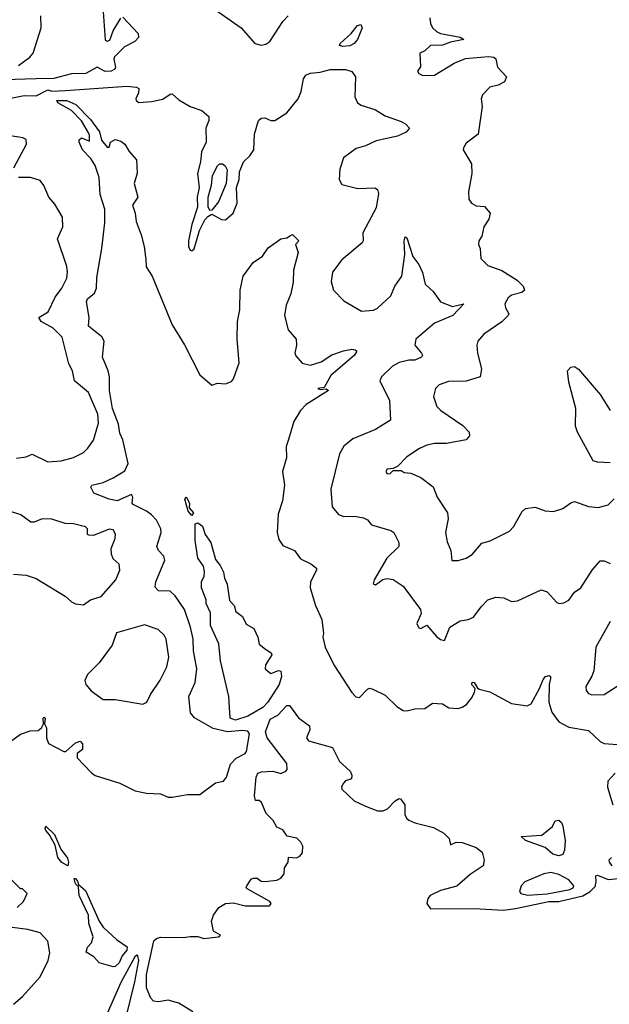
# Model space of a CAD drawing. Extents: x 1603745 to 1745082, y 385868 to 533966.
# Tile 393 of 646: x 1682632 to 1685621, y 442674 to 447665. Entities that reach past the tile are written whole.
import ezdxf

# ---------------------------------------------------------------- set-up
doc = ezdxf.new("R2010")
doc.units = 0

msp = doc.modelspace()

# ---------------------------------------------------------------- linework, layer by layer
at = {"layer": '0CON20XD'}
for points in [[(1683155, 447678.8), (1683232, 447595), (1683233.3, 447575), (1683215.9, 447554.1), (1683162.7, 447527.3), (1683112.2, 447477.8), (1683108.6, 447465), (1683117.8, 447425), (1683114.6, 447415.4), (1683096, 447405), (1683065, 447403), (1683025, 447424.7), (1682966.8, 447393.2), (1682895, 447391.3), (1682805, 447368.1), (1682715, 447364.9), (1682555, 447361.1)], [(1682625, 447432.8), (1682682.5, 447475), (1682699.2, 447495), (1682739.6, 447625), (1682738.2, 447685)], [(1683054, 447705), (1683064.1, 447564.1), (1683075, 447556.9), (1683088.3, 447561.7), (1683105, 447609.2), (1683145, 447673.3)], [(1683636.4, 447706.4), (1683754.5, 447624.5), (1683824, 447545), (1683855, 447535.6), (1683879.4, 447540.6), (1683900, 447555), (1683965, 447656.2), (1683992, 447685)], [(1684710.8, 447675), (1684713.6, 447646.4), (1684724.4, 447624.4), (1684743.8, 447605), (1684765.6, 447595.6), (1684865, 447577.5), (1684882.5, 447565), (1684815, 447551.9), (1684775, 447536.7), (1684715, 447533.8), (1684685, 447507.5), (1684660, 447495), (1684663, 447427), (1684647.5, 447405), (1684655, 447392.5), (1684675, 447383.3), (1684735, 447383.8), (1684834.7, 447445.3), (1684892.1, 447467.9), (1685008.6, 447478.6), (1685035.8, 447475.8), (1685045, 447467.5), (1685053.3, 447425), (1685099.2, 447375), (1685088.8, 447351.2), (1685056.8, 447333.2), (1685015, 447322.9), (1684978.6, 447285), (1684970.8, 447265), (1684975.6, 447225), (1684955.8, 447085), (1684895, 447038.8), (1684881.2, 447015), (1684880, 447005), (1684921.2, 446935), (1684923.8, 446885), (1684907.5, 446792.5), (1684908, 446755), (1684921.2, 446735), (1684945, 446722), (1684988, 446718), (1685016.7, 446685), (1685010, 446655), (1684984, 446615), (1684975, 446567.5), (1684960, 446545), (1684958, 446525), (1684965.8, 446505), (1684970, 446455), (1685005, 446418.6), (1685075, 446393.5), (1685154, 446345), (1685184, 446315), (1685190, 446295), (1685177.7, 446282.3), (1685125, 446269.4), (1685107.5, 446255), (1685091.4, 446225), (1685094.3, 446205), (1685111.1, 446175), (1685107.5, 446165), (1685075, 446134.4), (1684985, 446071.5), (1684954.2, 446035), (1684948.6, 446015), (1684951.9, 445975), (1684973.1, 445895), (1684965.5, 445854.5), (1684895, 445832.1), (1684805, 445831.5), (1684758.8, 445815), (1684740, 445795), (1684728.6, 445755), (1684746, 445705), (1684766, 445685), (1684877.4, 445607.4), (1684910, 445575), (1684911.2, 445555), (1684895, 445536.2), (1684795, 445516.2), (1684735, 445517.1), (1684695, 445508.8), (1684658.1, 445491.9), (1684595, 445450), (1684548.3, 445401.7), (1684525, 445390), (1684495, 445387.5), (1684487.5, 445375), (1684495, 445363.3), (1684510, 445365), (1684525, 445380), (1684565, 445380), (1684580.7, 445370.7), (1684615, 445366.2), (1684665, 445344.3), (1684727.9, 445297.9), (1684748.5, 445245), (1684800.6, 445165), (1684803.3, 445135), (1684790.6, 445065), (1684798.3, 445018.3), (1684818.1, 444975), (1684823, 444923), (1684855, 444924.2)], [(1684269, 447529), (1684253.1, 447535), (1684255.6, 447545), (1684312, 447595), (1684343.4, 447636.6), (1684360.7, 447640.7), (1684367.1, 447625), (1684344.2, 447565), (1684327.1, 447545), (1684305, 447532.5), (1684269, 447529)], [(1682433.2, 447236.8), (1682655, 447280.7), (1682715, 447279.4), (1682775, 447310.5), (1682795, 447303.4), (1682864.2, 447305.8), (1683175, 447328.5), (1683223.1, 447323.1), (1683236.1, 447316.1), (1683233.6, 447295), (1683220, 447265), (1683222.5, 447255), (1683235, 447245.7), (1683299.9, 447250.1), (1683357.2, 447262.8), (1683395, 447288.7), (1683405, 447289.2), (1683439, 447259), (1683496, 447226), (1683555, 447204.8), (1683591.1, 447175), (1683591.2, 447155), (1683575.7, 447115), (1683577.2, 447045), (1683552.4, 446995), (1683547.4, 446945), (1683532.4, 446885), (1683541.2, 446815), (1683531.3, 446765), (1683533.6, 446715), (1683505, 446627.1), (1683487.3, 446545), (1683486.7, 446515), (1683495, 446496.6), (1683505, 446493.8), (1683515.7, 446504.3), (1683543.9, 446596.2), (1683569.3, 446650.7), (1683585, 446668), (1683605, 446680), (1683655, 446652.5), (1683675, 446651.2), (1683713.8, 446685), (1683734, 446735), (1683731.2, 446815), (1683744, 446855), (1683746.2, 446893.8), (1683766.2, 446945), (1683798.8, 446975), (1683819.2, 447005), (1683822.2, 447085), (1683842.5, 447155), (1683855, 447165.7), (1683875, 447168), (1683905, 447153.8), (1683925, 447154.2), (1683985, 447192.5), (1684043.1, 447265), (1684058.6, 447301.4), (1684070.8, 447365), (1684082, 447385), (1684103.3, 447395), (1684155, 447399.7), (1684205, 447412.9), (1684282.9, 447412.9), (1684315, 447402.5), (1684333.8, 447375), (1684330.6, 447275), (1684344.4, 447244.4), (1684362.4, 447232.4), (1684435, 447208.6), (1684485, 447177.5), (1684565, 447148.6), (1684588.8, 447135), (1684607.5, 447115), (1684590, 447095), (1684546.2, 447075), (1684438.3, 447051.7), (1684385, 447026), (1684337.2, 447012.8), (1684272.9, 446965), (1684255, 446907.5), (1684250.8, 446855), (1684265, 446830), (1684345, 446809.2), (1684432.7, 446812.7), (1684446, 446805), (1684451.4, 446785), (1684438.8, 446711.2), (1684370.8, 446585), (1684372, 446545), (1684367.1, 446535), (1684265, 446447.5), (1684216.7, 446385), (1684211.2, 446338.8), (1684222.9, 446295), (1684275, 446240), (1684365, 446188.1), (1684425, 446192.5), (1684445, 446202.2), (1684512.3, 446265), (1684533.8, 446315), (1684568.5, 446365), (1684584.1, 446475), (1684580.4, 446545), (1684585, 446563.8), (1684595, 446558.8), (1684624.5, 446465), (1684654.5, 446425), (1684673.2, 446383.2), (1684687.5, 446325), (1684727.6, 446287.6), (1684764.4, 446234.4), (1684825, 446211.2), (1684882.5, 446225), (1684828.1, 446165), (1684735, 446127.2), (1684640.5, 446045), (1684634.4, 446015), (1684669.4, 445975), (1684673.1, 445965), (1684668.1, 445955), (1684635, 445939.1), (1684605, 445940), (1684555, 445928.2), (1684521.6, 445908.4), (1684465.5, 445855), (1684457.8, 445835), (1684505.7, 445735), (1684512, 445635), (1684435, 445587.3), (1684319.6, 445540.4), (1684275, 445502.9), (1684253.5, 445465), (1684208.1, 445285)], [(1682555, 443984.2), (1682635, 444042.7), (1682685, 444060), (1682725, 444062.5), (1682742.5, 444075), (1682752.5, 444095), (1682750, 444125), (1682755, 444130), (1682760, 444125), (1682757.5, 444095), (1682767.5, 444075), (1682767.3, 444025), (1682776.8, 443996.8), (1682855, 443956.2), (1682865, 443956.2), (1682915, 444000), (1682938.3, 444008.3), (1682950, 443995), (1682950, 443965), (1682922.5, 443945), (1682923, 443923), (1682995, 443846.7), (1683015, 443833.3), (1683140, 443795), (1683216.7, 443756.7), (1683275, 443743.8), (1683345, 443741.2), (1683385, 443723.8), (1683403.9, 443723.9), (1683482.7, 443737.3), (1683545, 443737.1), (1683624, 443796), (1683665, 443805.5), (1683679.7, 443825), (1683699.6, 443890.4), (1683728.8, 443921.2), (1683775.3, 443944.7), (1683781.1, 443955), (1683796.2, 444045), (1683787.8, 444057.8), (1683761.8, 444061.8), (1683685, 444055.5), (1683612.8, 444072.8), (1683516.9, 444126.9), (1683498.3, 444151.7), (1683489.5, 444235), (1683520.4, 444305), (1683530, 444375), (1683512.8, 444465), (1683511.1, 444525), (1683497.2, 444585), (1683467.5, 444675), (1683419.5, 444745), (1683395, 444768.1), (1683335, 444770.6), (1683318.7, 444788.7), (1683321.5, 444815), (1683367.3, 444925), (1683363.1, 444945), (1683335.5, 444975), (1683327.3, 444995), (1683348.1, 445065), (1683347.8, 445085), (1683325, 445128.1), (1683300, 445155), (1683275, 445174.6), (1683207.2, 445207.2), (1683202.3, 445215), (1683204.4, 445245), (1683197.6, 445257.6), (1683125, 445226.5), (1683085, 445234.5), (1683006.7, 445265), (1682992.5, 445295), (1682996.7, 445305), (1683055, 445319.3), (1683105, 445343.3), (1683165, 445378.2), (1683182.2, 445415), (1683155.2, 445535), (1683139.8, 445569.8), (1683133, 445615), (1683102, 445695), (1683086, 445785), (1683087.4, 445855), (1683080.8, 445885), (1683051.2, 445955), (1683059.4, 446035), (1683048.2, 446058.2), (1682981.1, 446111.1), (1682983.8, 446155), (1682970, 446235), (1682975, 446250), (1683010.4, 446279.6), (1683021.5, 446305), (1683021.9, 446358.1), (1683048.2, 446505), (1683063.5, 446635), (1683063.5, 446705), (1683039.6, 446779.6), (1683034.2, 446865.8), (1683015, 446926), (1682992.2, 446962.2), (1682949.2, 447005), (1682933.3, 447045), (1682933, 447057), (1682945, 447066.7), (1682985, 447050), (1682985, 447080), (1682978, 447095), (1682945, 447151.9), (1682893.6, 447205), (1682824.1, 447244.1), (1682820, 447255), (1682871.2, 447255), (1682916, 447236), (1682990.3, 447160.3), (1683036.2, 447096.2), (1683045.7, 447055), (1683075, 447020), (1683085, 447020), (1683092.5, 447045), (1683115, 447057.5), (1683145, 447048.8), (1683163.8, 447035), (1683187, 446997), (1683223.3, 446955), (1683227, 446887), (1683212.2, 446835), (1683230.4, 446765), (1683203.8, 446725), (1683217.2, 446685), (1683221.7, 446641.7), (1683247.9, 446575), (1683263.2, 446515), (1683270.5, 446450.5), (1683272.2, 446412.2), (1683303.1, 446365), (1683405, 446119.2), (1683466.8, 446016.8), (1683545.3, 445865.3), (1683605, 445812.9), (1683635, 445822.5), (1683675, 445818.9), (1683705, 445831.8), (1683716.2, 445845), (1683744.5, 445925), (1683733.9, 446045), (1683735.3, 446135), (1683747.5, 446195), (1683750, 446295), (1683764.7, 446365), (1683815, 446434.5), (1683862.6, 446467.4), (1683891.1, 446508.9), (1683955, 446554.2), (1683985, 446558.8), (1684005, 446571.2), (1684015, 446576.7), (1684047.5, 446545), (1684030, 446525), (1684043.3, 446485), (1684018.8, 446395), (1684018, 446335), (1684006.5, 446275), (1683982.1, 446217.9), (1683974.2, 446165), (1683992.9, 446092.9), (1684033.1, 446045), (1684035.5, 446015), (1684025.7, 445975), (1684030.7, 445960.7), (1684063.8, 445923.8), (1684105, 445914.6), (1684159.6, 445930.4), (1684214.4, 445965.6), (1684272.9, 445987.1), (1684315, 445994.3), (1684332.3, 445992.3), (1684340, 445985), (1684328.1, 445965), (1684208.4, 445861.6), (1684175, 445800), (1684143.8, 445795), (1684155, 445790), (1684185, 445793.3), (1684196.7, 445785), (1684083.7, 445715), (1684054.7, 445685), (1684021.5, 445628.5), (1683995, 445537.1), (1683982, 445502), (1683984.4, 445445), (1683963.8, 445375), (1683974.2, 445305), (1683963.4, 445226.6), (1683942.1, 445157.9), (1683936.4, 445066.4), (1683945, 445030), (1683965, 445000), (1684024.4, 444974.4), (1684055, 444932.9), (1684107.4, 444907.4), (1684136.2, 444885), (1684136.2, 444875), (1684105.6, 444815), (1684104.6, 444785.4), (1684131.2, 444695), (1684163.1, 444625), (1684171.5, 444555), (1684168, 444535), (1684180.7, 444485), (1684224.3, 444395), (1684315, 444255.3), (1684335, 444232.5), (1684355, 444229.2), (1684395, 444270.8), (1684405, 444276.7), (1684421.7, 444271.7), (1684485, 444241.2), (1684543.6, 444183.6), (1684575, 444162.5), (1684595, 444161.2), (1684635, 444172.5), (1684685, 444173.3), (1684725, 444200), (1684775, 444196.7), (1684807, 444177), (1684855, 444173.8), (1684875, 444180), (1684895.9, 444194.1), (1684922.5, 444225), (1684937.5, 444255), (1684940, 444275), (1684924.1, 444294.1), (1684925, 444306.7), (1684936.2, 444305), (1684950, 444280), (1684961.7, 444271.7), (1685015, 444258.6), (1685125, 444198.8), (1685205, 444186.2), (1685225, 444196.7), (1685267.5, 444275), (1685285, 444321.2), (1685297.5, 444335), (1685315, 444340), (1685322.5, 444335), (1685323.3, 444325), (1685315.7, 444294.3), (1685314.4, 444205.6), (1685330, 444155), (1685365, 444106.5), (1685415, 444078.2), (1685515, 444062.1), (1685575, 444006.5), (1685595, 443995.5), (1685685, 443990)], [(1682601.9, 446915), (1682666.4, 447035), (1682665, 447058.6), (1682647.1, 447067.1), (1682575, 447078.8)], [(1683595, 446697.5), (1683586.2, 446716.2), (1683586.7, 446765), (1683603.7, 446826.3), (1683609.2, 446875), (1683635, 446924), (1683645, 446934), (1683660, 446935), (1683673.3, 446925), (1683683.3, 446905), (1683678, 446835), (1683638.6, 446741.4), (1683605, 446700), (1683595, 446697.5)], [(1682615, 445442.7), (1682665, 445449.2), (1682695, 445462), (1682774, 445424), (1682841.5, 445428.5), (1682905, 445445.5), (1682955, 445471.2), (1682977.6, 445492.4), (1683005.8, 445534.2), (1683030.5, 445619.5), (1683028.2, 445665), (1682980, 445775), (1682909.2, 445835), (1682898.6, 445885), (1682881.5, 445921.5), (1682846.2, 446056.2), (1682801.7, 446101.7), (1682740.5, 446135), (1682728.1, 446155), (1682775.4, 446185), (1682811, 446259), (1682845.9, 446305), (1682871.1, 446355), (1682874.5, 446385), (1682870, 446415), (1682823.5, 446555), (1682850.6, 446615), (1682847.8, 446665), (1682809.7, 446729.7), (1682778.6, 446765), (1682754.3, 446825), (1682735, 446850.8), (1682686.1, 446866.1), (1682625.5, 446865.5)], [(1685625, 445418.9), (1685561.5, 445421.5), (1685539.6, 445429.6), (1685460, 445575), (1685450, 445605), (1685450.6, 445695), (1685415, 445827.5), (1685408, 445885), (1685425, 445903.8), (1685445, 445908), (1685465, 445894.2), (1685574.4, 445765), (1685625, 445684)], [(1684208.1, 445285), (1684215.7, 445195), (1684247, 445157), (1684275, 445147.1), (1684328.7, 445148.7), (1684375, 445139.2), (1684395, 445130), (1684415, 445104), (1684512.5, 445075), (1684528.8, 445065), (1684554.3, 445015), (1684554.4, 444995), (1684492.2, 444935), (1684427.8, 444825), (1684423.3, 444805), (1684435, 444800), (1684472, 444828), (1684495, 444832), (1684525, 444826.7), (1684575, 444792.9), (1684664.1, 444675), (1684666.1, 444655), (1684645.2, 444605), (1684655, 444582.2), (1684665, 444578.8), (1684695.9, 444595.9), (1684745, 444537.9), (1684765, 444523), (1684785, 444518.1), (1684812.5, 444585), (1684865, 444618), (1684905, 444624.2), (1684933, 444637), (1684970.6, 444689.4), (1685005, 444724.3), (1685045, 444738.1), (1685086.2, 444733.8), (1685125, 444715.8), (1685155, 444719.2), (1685275, 444775.8), (1685306.2, 444765), (1685355, 444711.2), (1685366.1, 444706.1), (1685390.5, 444709.5), (1685415, 444723.3), (1685445, 444763.8), (1685475.5, 444784.5), (1685534.2, 444875), (1685575, 444921.2), (1685595, 444922), (1685625, 444909.2)], [(1683505, 445152), (1683485, 445173.3), (1683468.8, 445235), (1683475, 445246.2), (1683491.9, 445215), (1683490.5, 445190.5), (1683512.5, 445165), (1683505, 445152)], [(1684855, 444924.2), (1684895, 444935.7), (1684925, 444954.4), (1684975, 445011.1), (1685016.2, 445023.8), (1685115, 445071.9), (1685135.3, 445094.7), (1685178.3, 445171.7), (1685195, 445187.1), (1685245, 445194.2), (1685295, 445176), (1685337.7, 445172.3), (1685385, 445188), (1685425, 445216), (1685445, 445222), (1685515, 445196.9), (1685565, 445192.9), (1685615, 445205.8), (1685645, 445236)], [(1682600, 444855), (1682665, 444848.6), (1682715, 444831.7), (1682862.9, 444742.9), (1682894.4, 444714.4), (1682915, 444704.7), (1682955, 444699.2), (1682990, 444725), (1683045, 444741.4), (1683118.1, 444825), (1683140, 444875), (1683135.6, 444905), (1683105, 444932.2), (1683097.5, 444955), (1683096.1, 444985), (1683115.5, 445035), (1683116.6, 445056.6), (1683105, 445079.2), (1683085, 445082.5), (1683005, 445051.3), (1682982.1, 445052.1), (1682975.8, 445055.8), (1682975.8, 445085), (1682964.5, 445094.5), (1682905, 445109.2), (1682862.1, 445112.1), (1682795, 445133.3), (1682745.6, 445134.4), (1682705, 445117.5), (1682688, 445118), (1682636.7, 445155), (1682510, 445195)], [(1683725, 444114.8), (1683698.9, 444125), (1683691.9, 444235), (1683650, 444415), (1683641.7, 444501.7), (1683598.9, 444595), (1683599.1, 444659.1), (1683576.7, 444705), (1683577.5, 444725), (1683552.5, 444785), (1683553.3, 444815), (1683566.2, 444843.8), (1683567.9, 444867.9), (1683563.8, 444895), (1683533.8, 444935), (1683520.5, 445025), (1683521.1, 445108.9), (1683535, 445114.5), (1683557.7, 445097.7), (1683572.1, 445055), (1683600.5, 445015), (1683625, 444928), (1683648.7, 444898.7), (1683664.4, 444865), (1683669.4, 444835), (1683683.3, 444803.3), (1683695, 444721.2), (1683718.8, 444695), (1683727.5, 444665), (1683760.3, 444640.3), (1683780.5, 444600.5), (1683819.2, 444579.2), (1683838.6, 444535), (1683845, 444500), (1683877.5, 444475), (1683905.9, 444455.9), (1683910, 444445), (1683878, 444395), (1683875.8, 444375), (1683905, 444350.8), (1683943.6, 444366.4), (1683955, 444362.5), (1683958.5, 444335), (1683947.8, 444295), (1683889, 444205), (1683865, 444179.3), (1683788.5, 444135), (1683725, 444114.8)], [(1685625.4, 444615), (1685553, 444485), (1685541.8, 444365), (1685532.6, 444337.4), (1685501.2, 444285), (1685503.8, 444265), (1685515, 444250), (1685532.9, 444242.9), (1685595, 444244.4), (1685685, 444301.2)], [(1683255, 444194.8), (1683276.9, 444205), (1683295, 444244), (1683343, 444317), (1683377.3, 444385), (1683386.9, 444433.1), (1683373.3, 444525), (1683363.6, 444545), (1683334.1, 444574.1), (1683265, 444597.9), (1683122.7, 444557.3), (1683100.2, 444495), (1683035, 444404.8), (1682976.1, 444345), (1682962.5, 444315), (1682966.7, 444295), (1682993.5, 444263.5), (1683055, 444218.3), (1683115, 444218.9), (1683255, 444194.8)], [(1683510, 442635), (1683438.9, 442678.9), (1683385, 442694.3), (1683335, 442685.7), (1683309.7, 442689.7), (1683296, 442705), (1683275, 442756.7), (1683274.2, 442824.2), (1683311.9, 442995), (1683325, 443007.2), (1683345, 443014.2), (1683462, 443012), (1683495, 443018.3), (1683535, 443016.8), (1683565, 443007.1), (1683640, 443015), (1683650, 443025), (1683613.8, 443045), (1683604.1, 443095.9), (1683613.3, 443125), (1683641.2, 443165), (1683674.4, 443185.6), (1683715, 443188.6), (1683775, 443173.3), (1683897.3, 443172.7), (1683906.7, 443185), (1683900, 443195), (1683785, 443260), (1683780, 443265), (1683782.5, 443275), (1683805, 443307.5), (1683815, 443312.5), (1683835, 443312.5), (1683855, 443297.5), (1683875, 443296.7), (1683935, 443303.3), (1683955, 443312.5), (1683972.5, 443335), (1683973.6, 443366.4), (1683992.5, 443395), (1683995, 443420), (1684035, 443416.7), (1684052.5, 443425), (1684065, 443442.5), (1684066.7, 443475), (1684057.5, 443495), (1684036.2, 443516.2), (1683986.7, 443526.7), (1683965, 443557.5), (1683935, 443572.5), (1683916, 443605), (1683881.8, 443641.8), (1683857.3, 443697.3), (1683845, 443706.7), (1683827, 443707), (1683821.2, 443731.2), (1683830.4, 443825), (1683838.6, 443845), (1683857.6, 443852.4), (1683915, 443855.6), (1683955, 443843.1), (1683980, 443855), (1683987.5, 443865), (1683985.5, 443895), (1683886.1, 444025), (1683877.7, 444055), (1683901, 444119), (1683940.3, 444139.7), (1683985, 444189.2), (1683999.3, 444189.3), (1684045.5, 444125.5), (1684101.2, 444085), (1684102.9, 444065), (1684086.2, 444025), (1684095, 444010), (1684216.7, 443975), (1684253.3, 443905), (1684306.7, 443855), (1684316.2, 443835), (1684313.3, 443816.7), (1684283.9, 443806.1), (1684272.5, 443795), (1684263, 443777), (1684263.9, 443763.9), (1684328, 443705), (1684385, 443677.9), (1684445, 443654.7), (1684475, 443654.6), (1684495.8, 443665), (1684535, 443705.8), (1684555, 443717.1), (1684562.5, 443715), (1684584.4, 443685), (1684584.6, 443635), (1684593.8, 443615), (1684605, 443607.1), (1684635, 443593.5), (1684729.7, 443569.7), (1684782, 443542), (1684808, 443515), (1684815, 443482.5), (1684844.1, 443495.9), (1684875, 443494.2), (1684945, 443468.6), (1684976.2, 443445), (1684986.7, 443405), (1684981.2, 443375), (1684915, 443332.5), (1684847.7, 443272.3), (1684765, 443250), (1684713.3, 443225), (1684700.5, 443209.5), (1684696, 443185), (1684715, 443158.2), (1684935, 443159.1), (1685085, 443151.6), (1685145, 443160), (1685314.9, 443194.9), (1685365, 443194.8), (1685486.8, 443223.2), (1685524, 443246), (1685548.9, 443271.1), (1685554.5, 443295), (1685552.5, 443325), (1685561.2, 443328.8), (1685615, 443306.6), (1685704.8, 443315.2)], [(1685650, 443845), (1685613.3, 443805), (1685610.8, 443775), (1685639.2, 443685)], [(1682875, 443376.4), (1682845, 443392.2), (1682825, 443417.9), (1682810.7, 443480.7), (1682783, 443532.9), (1682764.5, 443555), (1682760, 443565), (1682763.9, 443576.1), (1682807.2, 443535), (1682839.5, 443459.5), (1682873.3, 443415), (1682878.5, 443395), (1682875, 443376.4)], [(1685365, 443426.9), (1685335, 443435.6), (1685295, 443468), (1685195, 443504.3), (1685173.3, 443525), (1685278.6, 443531.4), (1685332.5, 443575), (1685346.7, 443603.3), (1685365, 443606.7), (1685378, 443595), (1685385, 443577.5), (1685397.1, 443505), (1685394.2, 443455), (1685385, 443433.8), (1685365, 443426.9)], [(1685631.6, 443418.4), (1685619, 443405), (1685620, 443395), (1685633.3, 443375)], [(1685206.8, 443226.8), (1685305, 443234.6), (1685420, 443255), (1685437.8, 443265), (1685440.6, 443275), (1685414.7, 443305), (1685365, 443331.8), (1685325, 443341.6), (1685289.5, 443335), (1685192.5, 443295), (1685173.8, 443275), (1685166.2, 443245), (1685172.5, 443235), (1685206.8, 443226.8)], [(1682618.8, 443165), (1682650, 443195), (1682670, 443235), (1682645, 443260), (1682635, 443260), (1682590, 443305)], [(1683105, 442864.2), (1683035, 442884), (1683006.7, 442915), (1682968.8, 442938.8), (1682975, 442964.2), (1682996, 442985), (1683003.3, 443015), (1682982.6, 443082.6), (1682980.6, 443125), (1682932.2, 443225), (1682929.3, 443269.3), (1682914.8, 443285), (1682908.3, 443311.7), (1682915, 443311.9), (1682925, 443298.1), (1682930.3, 443280.3), (1682965, 443250), (1683035.1, 443095.1), (1683054.9, 443064.9), (1683122.1, 443002.1), (1683177, 442965), (1683175, 442948.9), (1683151.3, 442918.7), (1683135, 442883.6), (1683115, 442865.7), (1683105, 442864.2)], [(1682600.9, 442675), (1682646.1, 442713.9), (1682735, 442812.9), (1682776.1, 442895), (1682784.7, 442934.7), (1682775, 442993.8), (1682735, 443035.7), (1682673.2, 443053.2), (1682593.4, 443063.4)], [(1683156.5, 442546.5), (1683215, 442786.9), (1683235.3, 442895.3), (1683230, 442920), (1683225, 442923.3), (1683215, 442913.8), (1683145, 442784.6), (1683075, 442626.6)]]:
    msp.add_lwpolyline(points, dxfattribs=at)

doc.saveas('drawing.dxf')
